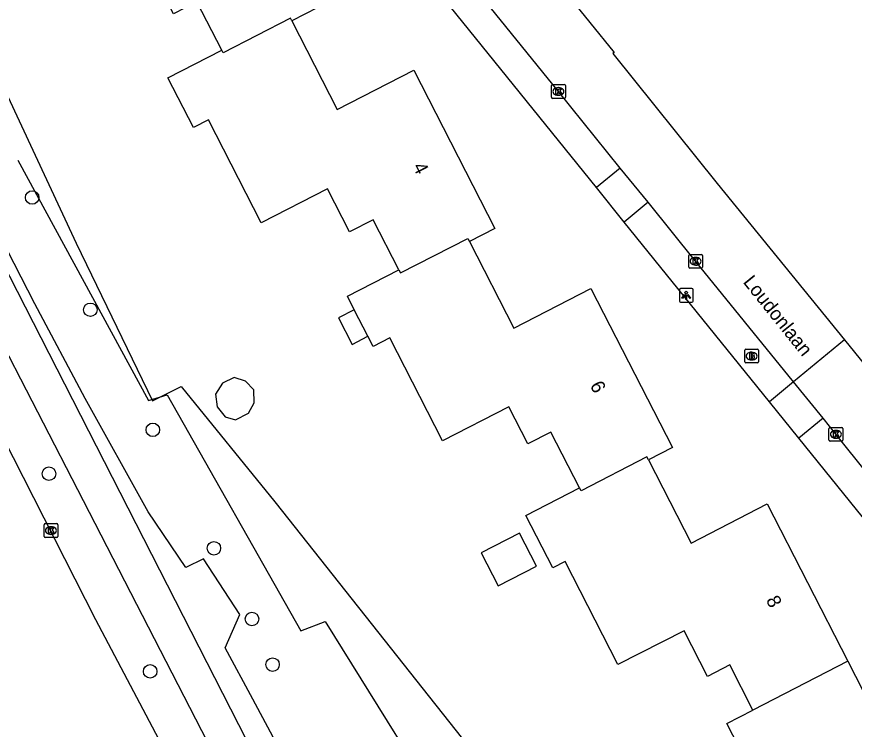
# Model space of a CAD drawing. Extents: x 162722 to 165099, y 384721 to 386283.
# Drawn here: x 163645.1 to 163705.8, y 384851.4 to 384903 of the extents above; entities that cross this region are included whole.
import ezdxf

# ---------------------------------------------------------------- set-up
doc = ezdxf.new("R2010")
doc.units = 0
for name, color, linetype in [('IMGEO_Berm_groen', 7, 'Continuous'), ('IMGEO_Boom', 7, 'Continuous'), ('IMGEO_Brandkraan', 7, 'Continuous'), ('IMGEO_Fietspad_gesloten', 7, 'Continuous'), ('IMGEO_Hek', 7, 'Continuous'), ('IMGEO_Kolk', 7, 'Continuous'), ('IMGEO_Lichtpunt', 7, 'Continuous'), ('IMGEO_Openbare_ruimte_label', 7, 'Continuous'), ('IMGEO_Pand', 7, 'Continuous'), ('IMGEO_Pand_nummerreeks', 7, 'Continuous'), ('IMGEO_Rijbaan_lokaal_gesloten', 7, 'Continuous'), ('IMGEO_Rijbaan_lokaal_open', 7, 'Continuous'), ('IMGEO_Voetpad_open', 7, 'Continuous')]:
    doc.layers.add(name, color=color, linetype=linetype)

msp = doc.modelspace()

# ---------------------------------------------------------------- linework, layer by layer
at = {"layer": 'IMGEO_Berm_groen'}
for points in [[(163626.969, 384940.192), (163627.34, 384939.051), (163629.221, 384933.258), (163631.785, 384926.085), (163636.133, 384914.976), (163649.374, 384886.592), (163654.894, 384875.166), (163656.977, 384876.206), (163663.771, 384867.845), (163681.501, 384845.463)], [(163669.249, 384836.772), (163668.894, 384837.227), (163668.571, 384839.571), (163665.659, 384847.064), (163662.179, 384853.562), (163660.178, 384857.261), (163661.225, 384859.68), (163658.611, 384863.729), (163657.311, 384863.103), (163654.583, 384867.14), (163650.033, 384875.332), (163646.367, 384882.192), (163639.887, 384894.801), (163638.999, 384898.509)]]:
    msp.add_lwpolyline(points, dxfattribs=at)
at = {"layer": 'IMGEO_Boom'}
for centre in [(163646.18, 384889.913), (163650.398, 384881.774), (163654.926, 384873.073), (163647.394, 384869.891), (163659.354, 384864.487), (163662.111, 384859.364), (163663.606, 384856.056), (163654.732, 384855.565)]:
    msp.add_circle(centre, 0.489, dxfattribs=at)
at = {"layer": 'IMGEO_Brandkraan'}
for p, q in [((163697.831, 384877.993), (163697.831, 384878.845)), ((163697.906, 384878.919), (163698.758, 384878.919)), ((163698.319, 384878.699), (163698.344, 384878.699)), ((163698.832, 384878.845), (163698.832, 384877.993)), ((163698.342, 384878.139), (163698.317, 384878.139)), ((163698.758, 384877.919), (163697.906, 384877.919))]:
    msp.add_line(p, q, dxfattribs=at)
for points in [[(163697.831, 384877.993), (163697.831, 384878.845)], [(163697.906, 384878.919), (163698.758, 384878.919)], [(163698.179, 384878.619), (163698.179, 384878.219), (163698.392, 384878.219)], [(163698.41, 384878.619), (163698.179, 384878.619)], [(163698.358, 384878.538), (163698.304, 384878.538), (163698.304, 384878.462)], [(163698.832, 384878.845), (163698.832, 384877.993)], [(163698.304, 384878.462), (163698.357, 384878.462)], [(163698.366, 384878.386), (163698.304, 384878.386), (163698.304, 384878.305)], [(163698.304, 384878.305), (163698.366, 384878.305)], [(163698.758, 384877.919), (163697.906, 384877.919)]]:
    msp.add_lwpolyline(points, dxfattribs=at)
for centre, radius, start, end in [((163697.908, 384878.843), 0.0765, 91.55205, 178.44795), ((163697.908, 384878.843), 0.0765, 91.55205, 178.44795), ((163698.359, 384878.5), 0.0379, 267.82845, 90.93552), ((163698.414, 384878.474), 0.145, 59.4692, 91.53667), ((163698.439, 384878.521), 0.0922, 285.51372, 58.15012), ((163698.756, 384878.843), 0.0765, 1.55205, 88.44795), ((163698.756, 384878.843), 0.0765, 1.55205, 88.44795), ((163697.908, 384877.995), 0.0765, 181.55205, 268.44795), ((163697.908, 384877.995), 0.0765, 181.55205, 268.44795), ((163698.367, 384878.345), 0.0404, 269.87594, 90.50774), ((163698.398, 384878.47), 0.251, 268.66757, 293.53466), ((163698.444, 384878.329), 0.105, 301.31148, 78.98903), ((163698.756, 384877.995), 0.0765, 271.55205, 358.44795), ((163698.756, 384877.995), 0.0765, 271.55205, 358.44795)]:
    msp.add_arc(centre, radius, start, end, dxfattribs=at)
for centre, major_axis, ratio, start_param, end_param in [((163698.318, 384878.419), (-0.387, 0.002), 0.722429, 4.712389, 7.853982), ((163698.343, 384878.419), (-0.39, 0.002), 0.717154, 1.570796, 4.712389)]:
    msp.add_ellipse(centre, major_axis=major_axis, ratio=ratio, start_param=start_param, end_param=end_param, dxfattribs=at)
at = {"layer": 'IMGEO_Fietspad_gesloten'}
for points in [[(163665.107, 384838.393), (163664.91, 384838.757), (163649.896, 384867.932), (163630.013, 384906.502)], [(163633.056, 384906.66), (163665.701, 384842.782), (163667.32, 384839.609), (163671.35, 384831.709), (163674.979, 384824.942), (163683.91, 384808.691), (163686.492, 384803.504), (163689.41, 384798.303), (163693.89, 384789.977), (163696.466, 384785.483), (163698.828, 384781.441), (163701.216, 384777.578), (163702.109, 384776.133), (163703.848, 384773.319), (163706.839, 384768.481), (163708.537, 384765.733), (163719.206, 384748.466)]]:
    msp.add_lwpolyline(points, dxfattribs=at)
at = {"layer": 'IMGEO_Hek'}
msp.add_lwpolyline([(163645.13, 384892.627), (163654.624, 384875.189), (163655.97, 384875.609), (163665.663, 384858.504), (163667.411, 384859.184), (163677.65, 384842.757)], dxfattribs=at)
at = {"layer": 'IMGEO_Kolk'}
for p, q in [((163683.827, 384897.171), (163683.827, 384898.023)), ((163683.902, 384898.097), (163684.754, 384898.097)), ((163684.828, 384898.023), (163684.828, 384897.171)), ((163684.315, 384897.877), (163684.34, 384897.877)), ((163684.754, 384897.097), (163683.902, 384897.097)), ((163684.338, 384897.317), (163684.313, 384897.317)), ((163693.77, 384884.862), (163693.77, 384885.714)), ((163693.845, 384885.788), (163694.697, 384885.788)), ((163694.258, 384885.568), (163694.283, 384885.568)), ((163694.771, 384885.714), (163694.771, 384884.862)), ((163694.697, 384884.788), (163693.845, 384884.788)), ((163694.281, 384885.008), (163694.256, 384885.008)), ((163703.94, 384872.323), (163703.94, 384873.175)), ((163704.015, 384873.249), (163704.867, 384873.249)), ((163704.941, 384873.175), (163704.941, 384872.323)), ((163704.451, 384872.469), (163704.426, 384872.469)), ((163704.428, 384873.029), (163704.453, 384873.029)), ((163704.867, 384872.249), (163704.015, 384872.249)), ((163647.04, 384865.346), (163647.04, 384866.198)), ((163647.115, 384866.272), (163647.967, 384866.272)), ((163647.528, 384866.052), (163647.553, 384866.052)), ((163648.041, 384866.198), (163648.041, 384865.346)), ((163647.967, 384865.272), (163647.115, 384865.272)), ((163647.551, 384865.492), (163647.526, 384865.492))]:
    msp.add_line(p, q, dxfattribs=at)
for points in [[(163683.827, 384897.171), (163683.827, 384898.023)], [(163683.902, 384898.097), (163684.754, 384898.097)], [(163684.828, 384898.023), (163684.828, 384897.171)], [(163684.148, 384897.797), (163684.271, 384897.797), (163684.271, 384897.646), (163684.401, 384897.797), (163684.565, 384897.797), (163684.419, 384897.646), (163684.572, 384897.397), (163684.42, 384897.397), (163684.335, 384897.561), (163684.271, 384897.494), (163684.271, 384897.397), (163684.148, 384897.397), (163684.148, 384897.797)], [(163684.754, 384897.097), (163683.902, 384897.097)], [(163693.77, 384884.862), (163693.77, 384885.714)], [(163693.845, 384885.788), (163694.697, 384885.788)], [(163694.091, 384885.488), (163694.214, 384885.488), (163694.214, 384885.337), (163694.344, 384885.488), (163694.508, 384885.488), (163694.362, 384885.337), (163694.515, 384885.088), (163694.363, 384885.088), (163694.278, 384885.252), (163694.214, 384885.185), (163694.214, 384885.088), (163694.091, 384885.088), (163694.091, 384885.488)], [(163694.771, 384885.714), (163694.771, 384884.862)], [(163694.697, 384884.788), (163693.845, 384884.788)], [(163703.94, 384872.323), (163703.94, 384873.175)], [(163704.015, 384873.249), (163704.867, 384873.249)], [(163704.941, 384873.175), (163704.941, 384872.323)], [(163704.261, 384872.949), (163704.384, 384872.949), (163704.384, 384872.798), (163704.514, 384872.949), (163704.678, 384872.949), (163704.532, 384872.798), (163704.685, 384872.549), (163704.533, 384872.549), (163704.448, 384872.713), (163704.384, 384872.646), (163704.384, 384872.549), (163704.261, 384872.549), (163704.261, 384872.949)], [(163704.867, 384872.249), (163704.015, 384872.249)], [(163647.04, 384865.346), (163647.04, 384866.198)], [(163647.115, 384866.272), (163647.967, 384866.272)], [(163647.361, 384865.972), (163647.484, 384865.972), (163647.484, 384865.821), (163647.614, 384865.972), (163647.778, 384865.972), (163647.632, 384865.821), (163647.785, 384865.572), (163647.633, 384865.572), (163647.548, 384865.736), (163647.484, 384865.669), (163647.484, 384865.572), (163647.361, 384865.572), (163647.361, 384865.972)], [(163648.041, 384866.198), (163648.041, 384865.346)], [(163647.967, 384865.272), (163647.115, 384865.272)]]:
    msp.add_lwpolyline(points, dxfattribs=at)
for centre, start, end in [((163683.904, 384898.021), 91.55205, 178.44795), ((163683.904, 384898.021), 91.55205, 178.44795), ((163684.752, 384898.021), 1.55205, 88.44795), ((163684.752, 384898.021), 1.55205, 88.44795), ((163683.904, 384897.173), 181.55205, 268.44795), ((163683.904, 384897.173), 181.55205, 268.44795), ((163684.752, 384897.173), 271.55205, 358.44795), ((163684.752, 384897.173), 271.55205, 358.44795), ((163693.847, 384885.712), 91.55205, 178.44795), ((163693.847, 384885.712), 91.55205, 178.44795), ((163694.695, 384885.712), 1.55205, 88.44795), ((163694.695, 384885.712), 1.55205, 88.44795), ((163693.847, 384884.864), 181.55205, 268.44795), ((163693.847, 384884.864), 181.55205, 268.44795), ((163694.695, 384884.864), 271.55205, 358.44795), ((163694.695, 384884.864), 271.55205, 358.44795), ((163704.017, 384873.173), 91.55205, 178.44795), ((163704.017, 384873.173), 91.55205, 178.44795), ((163704.865, 384873.173), 1.55205, 88.44795), ((163704.865, 384873.173), 1.55205, 88.44795), ((163704.017, 384872.325), 181.55205, 268.44795), ((163704.017, 384872.325), 181.55205, 268.44795), ((163704.865, 384872.325), 271.55205, 358.44795), ((163704.865, 384872.325), 271.55205, 358.44795), ((163647.117, 384866.196), 91.55205, 178.44795), ((163647.117, 384866.196), 91.55205, 178.44795), ((163647.965, 384866.196), 1.55205, 88.44795), ((163647.965, 384866.196), 1.55205, 88.44795), ((163647.117, 384865.348), 181.55205, 268.44795), ((163647.117, 384865.348), 181.55205, 268.44795), ((163647.965, 384865.348), 271.55205, 358.44795), ((163647.965, 384865.348), 271.55205, 358.44795)]:
    msp.add_arc(centre, 0.0765, start, end, dxfattribs=at)
for centre, major_axis, ratio, start_param, end_param in [((163684.314, 384897.597), (-0.387, 0.002), 0.722429, 4.712389, 7.853982), ((163684.339, 384897.597), (-0.39, 0.002), 0.717154, 1.570796, 4.712389), ((163694.257, 384885.288), (-0.387, 0.002), 0.722429, 4.712389, 7.853982), ((163694.282, 384885.288), (-0.39, 0.002), 0.717154, 1.570796, 4.712389), ((163704.427, 384872.749), (-0.387, 0.002), 0.722429, 4.712389, 7.853982), ((163704.452, 384872.749), (-0.39, 0.002), 0.717154, 1.570796, 4.712389), ((163647.527, 384865.772), (-0.387, 0.002), 0.722429, 4.712389, 7.853982), ((163647.552, 384865.772), (-0.39, 0.002), 0.717154, 1.570796, 4.712389)]:
    msp.add_ellipse(centre, major_axis=major_axis, ratio=ratio, start_param=start_param, end_param=end_param, dxfattribs=at)
at = {"layer": 'IMGEO_Lichtpunt'}
for p, q in [((163693.093, 384883.214), (163693.093, 384882.407)), ((163693.093, 384883.214), (163693.093, 384882.407)), ((163693.995, 384883.309), (163693.187, 384883.309)), ((163693.995, 384883.309), (163693.187, 384883.309)), ((163694.089, 384882.407), (163694.089, 384883.214)), ((163694.089, 384882.407), (163694.089, 384883.214)), ((163693.187, 384882.313), (163693.995, 384882.313)), ((163693.187, 384882.313), (163693.995, 384882.313))]:
    msp.add_line(p, q, dxfattribs=at)
for points in [[(163693.467, 384882.878), (163693.506, 384882.85), (163693.318, 384882.588), (163693.28, 384882.615), (163693.467, 384882.878)], [(163693.569, 384882.83), (163693.616, 384882.83), (163693.616, 384882.508), (163693.569, 384882.508), (163693.569, 384882.83)], [(163693.679, 384882.85), (163693.717, 384882.877), (163693.904, 384882.615), (163693.865, 384882.587), (163693.679, 384882.85)]]:
    msp.add_lwpolyline(points, dxfattribs=at)
msp.add_circle((163693.592, 384883.012), 0.0994, dxfattribs=at)
for centre, start, end in [((163693.187, 384883.214), 90, 180), ((163693.187, 384883.214), 90, 180), ((163693.995, 384883.214), 0, 90), ((163693.995, 384883.214), 0, 90), ((163693.187, 384882.407), 180, 270), ((163693.187, 384882.407), 180, 270), ((163693.995, 384882.407), 270, 0), ((163693.995, 384882.407), 270, 360)]:
    msp.add_arc(centre, 0.0946, start, end, dxfattribs=at)
at = {"layer": 'IMGEO_Pand'}
for points in [[(163659.924, 384900.579), (163658.124, 384904.091), (163656.423, 384903.219), (163654.742, 384906.499), (163649.828, 384903.98), (163646.017, 384911.417), (163644.976, 384910.883), (163643.226, 384914.296), (163652.091, 384918.839), (163655.38, 384912.42), (163660.955, 384915.277), (163666.893, 384903.689), (163664.992, 384902.715)], [(163664.992, 384902.715), (163664.897, 384902.897), (163660.018, 384900.398), (163659.924, 384900.579)], [(163664.992, 384902.715), (163668.281, 384896.297), (163673.843, 384899.147), (163679.724, 384887.671), (163677.87, 384886.721)], [(163672.764, 384884.669), (163670.908, 384888.292), (163669.186, 384887.41), (163667.585, 384890.535), (163662.779, 384888.072), (163658.953, 384895.538), (163657.864, 384894.981), (163656.021, 384898.578), (163659.924, 384900.579)], [(163672.764, 384884.669), (163672.879, 384884.447), (163677.755, 384886.944), (163677.87, 384886.721)], [(163677.87, 384886.721), (163681.088, 384880.442), (163686.682, 384883.309), (163692.585, 384871.79), (163690.85, 384870.9)], [(163669.528, 384881.775), (163669.026, 384882.754), (163672.764, 384884.669)], [(163669.528, 384881.775), (163668.38, 384881.187), (163669.367, 384879.261), (163670.515, 384879.849)], [(163670.515, 384879.849), (163669.528, 384881.775)], [(163685.861, 384868.859), (163683.785, 384872.908), (163682.106, 384872.048), (163680.733, 384874.727), (163675.924, 384872.263), (163672.094, 384879.736), (163670.889, 384879.119), (163670.515, 384879.849)], [(163661.649, 384876.601), (163660.817, 384876.858), (163659.981, 384876.466), (163659.473, 384875.65), (163659.6, 384874.736), (163660.177, 384874.004), (163660.916, 384873.801), (163661.859, 384874.271), (163662.261, 384875.022), (163662.253, 384875.962), (163661.649, 384876.601)], [(163690.85, 384870.9), (163690.745, 384871.106), (163685.965, 384868.654), (163685.861, 384868.859)], [(163690.85, 384870.9), (163693.941, 384864.866), (163699.469, 384867.698), (163705.313, 384856.295)], [(163698.425, 384852.759), (163696.748, 384856.031), (163695.135, 384855.204), (163693.44, 384858.512), (163688.643, 384856.054), (163684.816, 384863.522), (163683.918, 384863.062), (163681.97, 384866.865), (163685.861, 384868.859)], [(163678.738, 384864.159), (163679.965, 384861.763), (163682.74, 384863.185), (163681.513, 384865.581), (163678.738, 384864.159)], [(163705.313, 384856.295), (163698.425, 384852.759)], [(163705.313, 384856.295), (163708.601, 384849.88), (163714.389, 384852.846), (163720.439, 384841.041), (163717.322, 384839.444)], [(163713.273, 384837.99), (163711.371, 384841.703), (163709.682, 384840.837), (163708.008, 384844.104), (163703.261, 384841.671), (163699.491, 384849.029), (163698.271, 384848.404), (163696.535, 384851.79), (163698.425, 384852.759)]]:
    msp.add_lwpolyline(points, dxfattribs=at)
at = {"layer": 'IMGEO_Rijbaan_lokaal_gesloten'}
msp.add_lwpolyline([(163662.889, 384836.994), (163659.712, 384842.417), (163650.793, 384859.299), (163618.626, 384922.554)], dxfattribs=at)
at = {"layer": 'IMGEO_Rijbaan_lokaal_open'}
for points in [[(163679.55, 384911.309), (163688.362, 384900.411), (163688.262, 384900.349), (163695.837, 384890.93), (163705.052, 384879.586)], [(163688.814, 384892.037), (163684.328, 384897.597), (163678.232, 384905.132)], [(163690.833, 384889.565), (163688.814, 384892.037)], [(163701.376, 384876.543), (163694.271, 384885.288), (163690.833, 384889.565)], [(163705.052, 384879.586), (163701.376, 384876.543)], [(163705.052, 384879.586), (163719.232, 384862.132), (163726.729, 384852.876)], [(163703.517, 384873.907), (163701.376, 384876.543)], [(163714.201, 384860.638), (163713.909, 384860.955), (163704.441, 384872.749), (163703.517, 384873.907)]]:
    msp.add_lwpolyline(points, dxfattribs=at)
at = {"layer": 'IMGEO_Voetpad_open'}
for points in [[(163687.084, 384890.632), (163676.468, 384903.753)], [(163688.814, 384892.037), (163687.084, 384890.632)], [(163689.085, 384888.134), (163687.084, 384890.632)], [(163690.833, 384889.565), (163689.085, 384888.134)], [(163699.616, 384875.107), (163689.085, 384888.134)], [(163701.376, 384876.543), (163699.616, 384875.107)], [(163701.751, 384872.467), (163699.616, 384875.107)], [(163703.517, 384873.907), (163701.751, 384872.467)], [(163712.454, 384859.238), (163701.751, 384872.467)]]:
    msp.add_lwpolyline(points, dxfattribs=at)

# ---------------------------------------------------------------- texts
at = {"layer": 'IMGEO_Openbare_ruimte_label'}
msp.add_text('Loudonlaan', height=1, rotation=308.74928, dxfattribs=at).set_placement((163697.666, 384883.77))
at = {"layer": 'IMGEO_Pand_nummerreeks'}
for s, rotation, p in [('4', 297.13336, (163673.739, 384892.157)), ('6', 297.13507, (163686.589, 384876.299)), ('8', 297.13499, (163699.348, 384860.742))]:
    msp.add_text(s, height=1, rotation=rotation, dxfattribs=at).set_placement(p)

doc.saveas('drawing.dxf')
